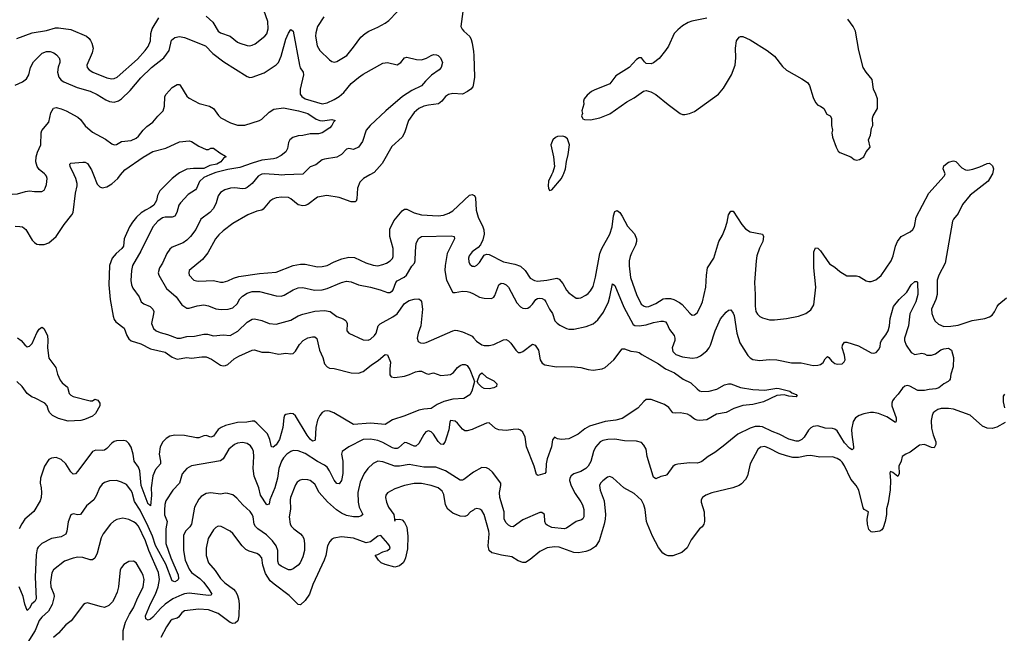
# Model space of a CAD drawing. Header units: inches. Extents: x 1649636 to 1815363, y 506543 to 641975.
# Tile 546 of 656: x 1766248 to 1774391, y 556206 to 561286. Entities that reach past the tile are written whole.
import ezdxf

# ---------------------------------------------------------------- set-up
doc = ezdxf.new("R2010")
doc.units = ezdxf.units.IN
doc.header["$MEASUREMENT"] = 0
for name, color, linetype in [('B7565', 7, 'Continuous'), ('B7566', 7, 'Continuous'), ('B7575', 7, 'Continuous'), ('B7576', 7, 'Continuous')]:
    doc.layers.add(name, color=color, linetype=linetype)

msp = doc.modelspace()

# ---------------------------------------------------------------- linework, layer by layer
at = {"layer": 'B7565', "color": 5}
for points, elevation in [([(1766046.1, 560000), (1766070, 559967.3), (1766106.1, 559886.1), (1766124.6, 559864.6), (1766148.8, 559848.8), (1766190, 559840.4), (1766230, 559843.1), (1766296.2, 559863.8), (1766328.6, 559868.6), (1766370, 559862), (1766430, 559863), (1766450, 559874.8), (1766459.5, 559890), (1766470, 559922), (1766474.7, 559970), (1766469.6, 559990), (1766461.6, 560000)], 640), ([(1766210, 559575), (1766250, 559574), (1766270.6, 559570), (1766298.7, 559550), (1766350, 559460.7), (1766370, 559440.5), (1766390, 559428.4), (1766410, 559423.8), (1766450, 559424.9), (1766490, 559438), (1766550.6, 559489.4), (1766615.1, 559590), (1766680.5, 559670), (1766689.7, 559690), (1766709, 559850), (1766723.8, 559910), (1766723.1, 559930), (1766711.7, 559971.7), (1766698, 560000)], 620), ([(1766859.3, 560000), (1766890, 559924.4), (1766910, 559902), (1766930, 559894.6), (1766970, 559902.4), (1767010, 559926.5), (1767058.4, 559970), (1767082.5, 560000)], 620), ([(1767547.3, 560000), (1767510, 559970.8), (1767406.9, 559870), (1767387.9, 559830), (1767379.8, 559790), (1767357.6, 559750), (1767330.4, 559729.6), (1767289.2, 559710), (1767254, 559686), (1767213.4, 559650), (1767180.7, 559610), (1767155.2, 559570), (1767119.3, 559490), (1767113.2, 559470), (1767107.9, 559410), (1767091.9, 559390), (1767045.5, 559350), (1767013.8, 559310), (1766991, 559250), (1766985.6, 559090), (1766996.9, 558970), (1767021.8, 558830), (1767030, 558804.9), (1767043.5, 558783.5), (1767111.8, 558731.8), (1767134.7, 558670), (1767150, 558644.2), (1767170, 558626.9), (1767250, 558600.9), (1767330, 558561.1), (1767450, 558533.1), (1767510, 558492.6), (1767550, 558475.6), (1767630, 558488.1), (1767670, 558484.1), (1767754.8, 558494.8), (1767790, 558493.6), (1767834.5, 558474.5), (1767910, 558424.2), (1767930, 558419.3), (1767950, 558422.2), (1767970, 558431.9), (1768022.3, 558477.7), (1768059.2, 558500.8), (1768170, 558549.3), (1768190, 558551.2), (1768250, 558532.1), (1768310, 558532.6), (1768390, 558516.9), (1768450, 558524), (1768490, 558519.5), (1768510, 558523.1), (1768530, 558541.6), (1768562.2, 558597.8), (1768592.1, 558630), (1768630, 558650.9), (1768670, 558660.9), (1768690, 558659.7), (1768706.1, 558646.1), (1768727.8, 558550), (1768753.8, 558490), (1768770, 558437.3), (1768790, 558410.5), (1768810, 558401.7), (1768850, 558397.8), (1768990, 558361.8), (1769050, 558359.3), (1769090, 558372.8), (1769154.5, 558425.5), (1769214.1, 558465.9), (1769270, 558513.4), (1769290.2, 558510.2), (1769314, 558450), (1769308.7, 558391.3), (1769310, 558346.8), (1769320.5, 558330), (1769350, 558322.4), (1769430, 558334.9), (1769472.2, 558347.8), (1769522, 558370), (1769550, 558375.8), (1769570, 558375.8), (1769610, 558355.3), (1769630, 558350.3), (1769670, 558361.1), (1769730, 558340.6), (1769790, 558344.2), (1769811.2, 558348.8), (1769836.5, 558363.5), (1769870, 558405), (1769890, 558421.6), (1769910, 558430.9), (1769931.8, 558431.8), (1769950, 558422.6), (1769971, 558391), (1770000, 558312.3)], 620), ([(1767819.4, 560000), (1767770, 559979.2), (1767733.8, 559946.2), (1767710.7, 559889.3), (1767701.9, 559878.1), (1767640.4, 559839.6), (1767578.7, 559770), (1767565.3, 559750), (1767546.5, 559690), (1767530, 559659.6), (1767510, 559649.7), (1767450, 559650.9), (1767430, 559645.7), (1767390, 559617.7), (1767350.2, 559570), (1767251.1, 559370), (1767182, 559250), (1767172.7, 559210), (1767167.8, 559127.8), (1767171.9, 559090), (1767182.7, 559062.7), (1767236.5, 558990), (1767252.4, 558950), (1767274, 558934), (1767327.7, 558910), (1767350.4, 558890), (1767356.4, 558870), (1767355.8, 558850), (1767339, 558770), (1767353.7, 558730), (1767377.1, 558710), (1767410, 558694.7), (1767470, 558679.3), (1767550.6, 558649.4), (1767579, 558650), (1767630, 558663.9), (1767693.8, 558666.2), (1767770, 558683.1), (1767801.2, 558681.2), (1767850, 558669.1), (1767930, 558675.5), (1767990, 558670.3), (1768052, 558708), (1768130, 558780.3), (1768170, 558807.2), (1768190, 558808.7), (1768250, 558794.4), (1768310, 558770.3), (1768370, 558764.6), (1768490, 558798.6), (1768550, 558833), (1768590, 558847.3), (1768688, 558872), (1768770, 558879.3), (1768815.5, 558870), (1768870, 558828.5), (1768922.8, 558810), (1768939, 558799), (1768948, 558790), (1768956.4, 558770), (1768953.4, 558710), (1768970.4, 558690.4), (1769090, 558635.3), (1769130, 558633.4), (1769150, 558641.3), (1769181.4, 558670), (1769195, 558690), (1769214, 558750), (1769230, 558769), (1769334.4, 558825.6), (1769369.8, 558850), (1769430, 558935.6), (1769470, 558959.6), (1769510, 558972), (1769550, 558973.4), (1769563.8, 558963.8), (1769570, 558951.3), (1769578.6, 558890), (1769565.5, 558750), (1769542.6, 558690), (1769535.8, 558650), (1769542.3, 558622.3), (1769562, 558610), (1769590, 558608.7), (1769610, 558614.4), (1769830, 558708.5), (1769850, 558714), (1769870, 558712.4), (1769910, 558701.3), (1769974, 558674), (1769990, 558664.4), (1770000, 558653.1)], 640), ([(1768238.3, 560000), (1768219.5, 559990), (1768169.4, 559930.6), (1768130, 559895.8), (1768113.1, 559886.9), (1768090, 559884.2), (1768027.6, 559892.4), (1767991.3, 559890), (1767943.7, 559876.3), (1767910, 559854.7), (1767890, 559826.6), (1767872.3, 559770), (1767850, 559723), (1767820.3, 559690), (1767745.9, 559634.1), (1767706, 559550), (1767659.6, 559490), (1767630, 559459.7), (1767600.7, 559439.3), (1767510, 559402), (1767490, 559385.4), (1767464.4, 559350), (1767427.8, 559270), (1767404, 559230), (1767393.1, 559190), (1767398.9, 559170), (1767461.2, 559061.2), (1767541.3, 558990), (1767590, 558925.3), (1767630, 558898.5), (1767650, 558896.9), (1767715.4, 558915.4), (1767770, 558924.8), (1767810, 558916.6), (1767870, 558891), (1767914.5, 558885.5), (1767970.9, 558889.1), (1768010, 558899.6), (1768046.2, 558933.8), (1768070, 558974), (1768090, 558996.5), (1768130, 559021.4), (1768170, 559035.8), (1768230, 559035.5), (1768370, 558999.1), (1768410, 558998), (1768435.1, 559004.9), (1768510, 559049.1), (1768550, 559064.4), (1768590, 559067.1), (1768686.9, 559046.9), (1768750, 559049.3), (1768790, 559059), (1768910, 559109.1), (1768950, 559120.3), (1768990, 559115.3), (1769050.9, 559090.9), (1769150, 559071.6), (1769230.1, 559050.1), (1769290, 559027.9), (1769310, 559026.7), (1769330, 559040.3), (1769336.5, 559050), (1769359.7, 559110), (1769370, 559123.7), (1769426.7, 559153.3), (1769447.7, 559170), (1769490, 559245.7), (1769513, 559270), (1769519.7, 559290), (1769520.4, 559370), (1769528.2, 559431.8), (1769545.6, 559474.4), (1769570, 559490.2), (1769817, 559497), (1769840.7, 559490), (1769843.7, 559470), (1769782.8, 559350), (1769766.9, 559250), (1769765, 559210), (1769779, 559130), (1769830, 559027), (1769850, 559026), (1769910, 559038.8), (1769950, 559036.2), (1769970.8, 559030.8), (1770000, 559014.8)], 660), ([(1769143.8, 560000), (1769090.3, 559970), (1769060.5, 559939.5), (1769042, 559890), (1769037.6, 559802.4), (1769030, 559784), (1769022, 559778), (1768990, 559776.3), (1768890, 559813.8), (1768789.1, 559830.9), (1768710, 559815.8), (1768630, 559756), (1768610, 559746.9), (1768590, 559744), (1768550, 559752.8), (1768490, 559803), (1768470, 559812.4), (1768416.3, 559816.3), (1768370, 559810.8), (1768341.2, 559798.8), (1768317.7, 559782.3), (1768262.8, 559717.2), (1768250.2, 559709.8), (1768210, 559700.9), (1768135.5, 559670), (1768010, 559598.3), (1767930, 559537.7), (1767894.9, 559505.1), (1767866.3, 559470), (1767803.2, 559356.8), (1767760.5, 559299.5), (1767650.8, 559210), (1767646, 559190), (1767650.8, 559170), (1767687.3, 559130), (1767710, 559123), (1767730, 559120.5), (1767850, 559127), (1767910, 559113.7), (1767930, 559113.4), (1767970, 559124), (1768014.9, 559145.1), (1768061.3, 559158.7), (1768230, 559183), (1768370, 559196.5), (1768510, 559251.1), (1768570, 559262), (1768610, 559260.7), (1768710, 559240.2), (1768750, 559241.6), (1768790, 559251.2), (1768850, 559282.2), (1768913, 559307), (1768970, 559320.6), (1769016.8, 559316.8), (1769110, 559273.6), (1769170, 559252.4), (1769210, 559249.2), (1769250, 559257.8), (1769280.9, 559270), (1769310.7, 559289.3), (1769330, 559308.4), (1769336.1, 559323.9), (1769335.6, 559390), (1769309, 559491), (1769309.8, 559550.2), (1769341, 559619), (1769410, 559702), (1769430, 559715.8), (1769450, 559716.9), (1769510, 559686.7), (1769570, 559671.1), (1769710, 559661.8), (1769752.4, 559667.6), (1769797.1, 559682.9), (1769830, 559702.3), (1769968.1, 559831.9), (1769990, 559838.2), (1770000, 559833.5)], 680), ([(1768440.3, 560000), (1768410, 559998.5), (1768389.9, 560000)], 660), ([(1770000, 559371.7), (1769990, 559364.7), (1769965.3, 559330), (1769960.3, 559310), (1769961.2, 559281.2), (1769970, 559262), (1769990, 559246), (1770000, 559244.2)], 680), ([(1766230, 558652.6), (1766261.1, 558630), (1766290, 558594), (1766310, 558577.4), (1766330, 558581.7), (1766350, 558603.7), (1766390, 558692.7), (1766410, 558723), (1766430, 558739.3), (1766437.3, 558737.3), (1766448.1, 558728.1), (1766478.4, 558670), (1766481.3, 558630), (1766477, 558570), (1766490, 558484.7), (1766546.7, 558406.7), (1766560.9, 558350), (1766581.5, 558301.5), (1766599.4, 558279.4), (1766643.8, 558243.8), (1766658, 558190), (1766670, 558176.3), (1766690, 558166), (1766830, 558131), (1766850, 558131.3), (1766870, 558144.7), (1766894.4, 558134.4), (1766910.8, 558110), (1766910, 558088), (1766873.8, 558026.2), (1766850, 558004.5), (1766785.1, 557974.9), (1766752.9, 557967.1), (1766650, 557962.7), (1766570, 557984.4), (1766520.5, 558010), (1766498.4, 558030), (1766486, 558050), (1766475.1, 558090), (1766457.2, 558110), (1766370, 558155.6), (1766350, 558161.6), (1766310, 558189.7), (1766267.6, 558247.6), (1766223.5, 558290)], 580), ([(1770000, 558260.4), (1769986, 558210), (1769970, 558179.6), (1769921, 558150), (1769830, 558144.2), (1769756.5, 558123.5), (1769701.2, 558098.8), (1769650, 558067.1), (1769590, 558061.6), (1769548.2, 558051.8), (1769434.1, 558005.9), (1769330, 557974), (1769270, 557934.2), (1769150, 557946.2), (1769010, 557935.3), (1768846, 558030), (1768810, 558045), (1768790, 558047.9), (1768770, 558044.3), (1768750, 558032.8), (1768730.2, 558010), (1768710.7, 557970), (1768698.3, 557910), (1768692.1, 557807.9), (1768690, 557802), (1768670, 557796.8), (1768650, 557812.7), (1768625.2, 557845.2), (1768530, 558005.6), (1768510, 558023.6), (1768490, 558026), (1768450, 558018.4), (1768439.1, 558010), (1768432.4, 557990), (1768424, 557910), (1768396.6, 557810), (1768370, 557766.8), (1768345.6, 557745.6), (1768330, 557749), (1768318, 557810), (1768297, 557857), (1768210, 557946.4), (1768190, 557960.9), (1768170, 557961.8), (1768127, 557953), (1768050, 557950.9), (1767950, 557926.1), (1767912.9, 557910), (1767890, 557893.2), (1767850, 557837.4), (1767830, 557828.9), (1767790, 557842.2), (1767770, 557839.7), (1767730, 557824.7), (1767710, 557823.9), (1767610, 557843.1), (1767530, 557846), (1767490, 557838.3), (1767460.6, 557819.4), (1767431.8, 557790), (1767411, 557749), (1767401.5, 557690), (1767413.7, 557630), (1767412.8, 557610), (1767370, 557562.7), (1767349.4, 557509.4), (1767335.8, 557410), (1767337.6, 557350), (1767330, 557262), (1767316, 557276), (1767310, 557276), (1767252.2, 557430), (1767240.6, 557550), (1767230, 557580.4), (1767194.5, 557630), (1767187.2, 557690), (1767170, 557746), (1767150, 557778), (1767130, 557795.8), (1767110, 557802.6), (1767050, 557799.2), (1767030, 557792.9), (1767010, 557779.7), (1766970, 557736.8), (1766950, 557723.1), (1766930, 557719.4), (1766878, 557722), (1766850, 557711.1), (1766730, 557546.6), (1766710, 557526.3), (1766690, 557523.5), (1766670, 557541.1), (1766630, 557608.5), (1766590, 557645.6), (1766550, 557661), (1766510, 557655.4), (1766490, 557644.7), (1766452.8, 557590), (1766421.1, 557490), (1766416.8, 557450), (1766426.3, 557410), (1766428.6, 557370), (1766425.7, 557330), (1766417.7, 557302.3), (1766366.3, 557213.7), (1766290, 557149.7), (1766266.9, 557113.1), (1766244.7, 557070)], 620), ([(1770000, 557897.9), (1769990, 557893.6), (1769950, 557880.9), (1769930, 557882), (1769910, 557896.2), (1769870, 557946.6), (1769850, 557962), (1769811.3, 557968.7), (1769805.5, 557954.5), (1769796, 557890), (1769778.3, 557830), (1769765.5, 557794.5), (1769750, 557769.2), (1769730, 557772), (1769710, 557793.3), (1769670, 557854), (1769650, 557874.7), (1769630, 557882.6), (1769606.8, 557873.2), (1769590, 557851.5), (1769550, 557776.9), (1769524.9, 557755.1), (1769510, 557754.5), (1769450, 557782), (1769430, 557784.2), (1769380, 557740), (1769370, 557734.6), (1769350, 557734.5), (1769330, 557740.9), (1769250, 557785.2), (1769210, 557800.6), (1769150, 557812.8), (1769090, 557809), (1768970.4, 557750), (1768916.3, 557710), (1768910.4, 557690), (1768920.7, 557630), (1768919.5, 557530), (1768909.3, 557470.7), (1768890, 557442), (1768870, 557446.6), (1768850, 557472.6), (1768810, 557552), (1768790, 557581.4), (1768770, 557599), (1768710, 557627.6), (1768610, 557694.9), (1768550, 557715.8), (1768510, 557718.8), (1768490, 557711.8), (1768457.8, 557690), (1768430, 557658), (1768413.4, 557630), (1768392.2, 557570), (1768380.7, 557490), (1768357.4, 557410), (1768317.6, 557310), (1768310, 557275.3), (1768290.6, 557269.4), (1768239.4, 557350), (1768224.5, 557410), (1768187.3, 557507.3), (1768178.9, 557570), (1768185.8, 557670), (1768181.7, 557710), (1768174.2, 557734.2), (1768157.8, 557757.8), (1768130, 557776.9), (1768090, 557785.7), (1768050, 557781), (1768024.4, 557770), (1767978, 557730), (1767930, 557649.5), (1767910, 557633), (1767670, 557591.3), (1767630.6, 557570), (1767592.8, 557527.2), (1767569.1, 557450), (1767514.9, 557390), (1767456.4, 557303.6), (1767447.6, 557272.4), (1767444.6, 557224.6), (1767446.9, 557186.9), (1767467.8, 557130), (1767456.9, 557070), (1767457.1, 556950), (1767496.9, 556830), (1767557.7, 556690), (1767561.2, 556658.8), (1767559.5, 556650), (1767550, 556641.7), (1767530, 556631.1), (1767510, 556638.9), (1767457.8, 556777.8), (1767370, 556932.6), (1767345.4, 557010), (1767310.6, 557090), (1767245.4, 557225.4), (1767196.9, 557296.9), (1767177.5, 557370), (1767167.6, 557390), (1767130, 557436.3), (1767090, 557457.4), (1767050, 557469.7), (1766990, 557468), (1766950, 557454.7), (1766930, 557440.7), (1766907.4, 557410), (1766883.6, 557350), (1766862, 557310), (1766799.4, 557260.6), (1766750.2, 557189.8), (1766730, 557186.9), (1766690, 557194.3), (1766670, 557186), (1766650, 557129), (1766638.3, 557050), (1766630, 557027.6), (1766590, 557003.5), (1766510, 556989.8), (1766430.2, 556949.8), (1766400.5, 556919.5), (1766393.8, 556906.2), (1766384.2, 556855.8), (1766374.8, 556670), (1766383.9, 556490), (1766373.1, 556470), (1766349.5, 556450.5), (1766330, 556415.1), (1766310, 556394.5), (1766290, 556447), (1766277.8, 556510), (1766243.1, 556590)], 640), ([(1770000, 557539.1), (1769921.5, 557478.5), (1769910, 557473), (1769890, 557472.4), (1769770, 557551.5), (1769690, 557581.8), (1769590, 557580.2), (1769470, 557603.7), (1769390, 557588.4), (1769350, 557589.1), (1769250, 557626.4), (1769210, 557630.9), (1769170, 557611.2), (1769126.3, 557570), (1769096.5, 557530), (1769062.6, 557457.4), (1769045.8, 557370), (1769046, 557290), (1769055.2, 557250), (1769084.9, 557190), (1769070, 557176.3), (1769051, 557170), (1769008.7, 557168.7), (1768950, 557182), (1768910, 557199.8), (1768868.1, 557228.1), (1768793.7, 557293.7), (1768725.7, 557370), (1768690, 557439.6), (1768650, 557469.7), (1768630, 557476.9), (1768590, 557478.3), (1768567.1, 557472.9), (1768544.1, 557455.9), (1768530, 557434.5), (1768487.7, 557330), (1768484.4, 557310), (1768487.2, 557232.8), (1768475.9, 557170), (1768486.3, 557110), (1768495, 557090), (1768514.7, 557070), (1768570.2, 557030), (1768588.2, 557010), (1768598.8, 556990), (1768604.8, 556950), (1768602.2, 556890), (1768590, 556838), (1768567.4, 556790), (1768550, 556769.7), (1768510, 556740.5), (1768490, 556731.5), (1768470, 556731.2), (1768410, 556760.9), (1768390, 556776.2), (1768382.9, 556802.9), (1768382.4, 556890), (1768368.4, 556930), (1768338.3, 556970), (1768290, 557019.8), (1768217.2, 557070), (1768197.8, 557090), (1768186.2, 557110), (1768178.8, 557170), (1768169.8, 557190), (1768152.8, 557212.8), (1768092.2, 557270), (1768044.7, 557324.7), (1768010, 557351.1), (1767970, 557364.4), (1767950, 557365.4), (1767910, 557358.3), (1767830, 557369.7), (1767790, 557363.1), (1767750, 557339.1), (1767730, 557317.4), (1767693.8, 557250), (1767668.4, 557110), (1767654.1, 557085.9), (1767620.3, 557050), (1767603.6, 557016.4), (1767603.5, 556890), (1767615.3, 556810), (1767650, 556735.8), (1767670, 556709.4), (1767738.7, 556658.7), (1767767.8, 556630), (1767813.4, 556570), (1767836.9, 556530), (1767830, 556522), (1767810, 556518.5), (1767650, 556536.9), (1767610, 556532.7), (1767590, 556525.4), (1767514.9, 556490), (1767450, 556446), (1767412.2, 556410), (1767350, 556338.8), (1767330, 556322.2), (1767310, 556315.6), (1767290, 556325.1), (1767289.1, 556350), (1767329.4, 556450), (1767370, 556530.2), (1767392.4, 556590), (1767404.5, 556650), (1767395.6, 556710), (1767315.3, 556890), (1767287.9, 556970), (1767230, 557092.4), (1767210, 557114.8), (1767190, 557129), (1767150, 557148.2), (1767102.2, 557157.8), (1767051.9, 557148.1), (1767026.2, 557133.8), (1766998.9, 557110), (1766938, 557030), (1766922.7, 556997.3), (1766890, 556869.2), (1766870, 556827.3), (1766850, 556814), (1766830, 556813.6), (1766770, 556832.6), (1766730, 556835), (1766690, 556828.9), (1766618.3, 556801.7), (1766527.2, 556730), (1766514.2, 556705.8), (1766501.5, 556630), (1766506.8, 556590), (1766529.3, 556530), (1766532.1, 556510), (1766516, 556444), (1766486, 556390), (1766430, 556338.2), (1766410, 556312.2), (1766374.8, 556230), (1766302.8, 556110)], 660), ([(1770000, 557225.9), (1769977.4, 557210), (1769950, 557179.6), (1769930, 557171.5), (1769890, 557175.8), (1769830, 557199.3), (1769790, 557232.5), (1769768.3, 557268.3), (1769755.5, 557355.5), (1769743.3, 557383.3), (1769709.9, 557409.9), (1769650, 557429.8), (1769570, 557445.3), (1769510, 557446.8), (1769430.2, 557429.8), (1769350, 557401.3), (1769290, 557369.3), (1769275.5, 557350), (1769272.4, 557330), (1769280.3, 557290), (1769297, 557250), (1769341.1, 557190), (1769350, 557134), (1769352.9, 557147.1), (1769388.4, 557151.6), (1769410, 557145), (1769430, 557123.6), (1769450, 557084.9), (1769457.6, 557010), (1769455.4, 556904.6), (1769438.5, 556830), (1769431.2, 556808.8), (1769418.5, 556790), (1769390, 556764.4), (1769350, 556754), (1769270, 556774.5), (1769238.7, 556790), (1769214.3, 556810), (1769187.3, 556852.7), (1769210, 556857.3), (1769250, 556879.1), (1769289.5, 556890.5), (1769313.2, 556910), (1769306.6, 556930), (1769291.8, 556950), (1769234.9, 557014.9), (1769210, 557009.8), (1769150, 556962.4), (1769113.7, 556953.7), (1769010, 556993.3), (1768910, 557003.9), (1768845.4, 556994.6), (1768830, 556985.1), (1768813.5, 556966.5), (1768792.9, 556930), (1768779.7, 556850), (1768766.4, 556810), (1768673.6, 556610), (1768643.5, 556530), (1768610, 556478.5), (1768570, 556441.5), (1768550, 556443.5), (1768477.6, 556517.6), (1768351.4, 556611.4), (1768320.5, 556640.5), (1768281.5, 556701.5), (1768259.9, 556770), (1768250, 556829.4), (1768232.6, 556852.6), (1768210, 556866.2), (1768146.1, 556886.1), (1768119.4, 556899.4), (1768086.9, 556930), (1768011.7, 557031.7), (1767990, 557051.6), (1767914, 557090), (1767890, 557091.5), (1767870, 557082.9), (1767850, 557062), (1767807.8, 556990), (1767789.2, 556910.8), (1767790.2, 556850), (1767810.2, 556790), (1767865.3, 556725.3), (1767910, 556659), (1767943.4, 556623.4), (1768015.5, 556570), (1768031.9, 556551.9), (1768046.3, 556526.3), (1768058.1, 556490), (1768064.2, 556450), (1768059.3, 556350), (1768051, 556309), (1768031.3, 556288.7), (1768010, 556287.1), (1767990, 556295), (1767890, 556369.1), (1767810, 556400.2), (1767730, 556406.6), (1767610, 556391.8), (1767590, 556375.1), (1767560.8, 556339.2), (1767550, 556331.8), (1767510, 556320.4), (1767496.5, 556310), (1767460.9, 556259.1), (1767415.9, 556170)], 680), ([(1767103, 556150), (1767104, 556230), (1767121.8, 556298.2), (1767156.1, 556363.9), (1767190, 556416.4), (1767216.3, 556483.7), (1767268.4, 556590), (1767278, 556650), (1767270, 556685.2), (1767258.9, 556710), (1767210, 556789.4), (1767190, 556802), (1767150, 556799.5), (1767110, 556776), (1767088.9, 556751.1), (1767079.3, 556730), (1767064.9, 556590), (1767053.3, 556546.7), (1767030.4, 556490), (1767014.9, 556465.1), (1766984.4, 556435.6), (1766950, 556420.7), (1766913.7, 556426.3), (1766810, 556458.4), (1766790, 556452.7), (1766776.7, 556443.3), (1766674.9, 556310), (1766630, 556275.4), (1766570, 556206.6), (1766527.7, 556172.3)], 680)]:
    msp.add_lwpolyline(points, dxfattribs=dict(at, elevation=elevation))
at = {"layer": 'B7566', "color": 5}
for points, elevation in [([(1767790, 561313.4), (1767845.1, 561265.1), (1767890, 561189.4), (1767910, 561177.1), (1767988.2, 561150), (1768050, 561100.3), (1768070, 561090.3), (1768130, 561072), (1768150, 561068.9), (1768170, 561073.4), (1768194.9, 561085.1), (1768275.6, 561150), (1768290.7, 561169.3), (1768303.5, 561210), (1768300.3, 561270), (1768251.7, 561411.7)], 680), ([(1768764.2, 561310), (1768710.2, 561230), (1768696.5, 561176.5), (1768694.9, 561150), (1768709, 561070), (1768730, 561030.4), (1768810, 560954), (1768830, 560939.3), (1768850, 560933), (1768870, 560940.5), (1768952.3, 560990), (1769010, 561057.1), (1769070, 561140.5), (1769104.5, 561170), (1769136, 561190), (1769210, 561222.6), (1769270, 561256.9), (1769300, 561280), (1769371.1, 561350)], 680), ([(1769912, 561352), (1769897.2, 561230), (1769906.8, 561206.8), (1769920.3, 561190), (1769970, 561145.2), (1769982.7, 561122.7), (1769991.5, 561091.5), (1770000, 561022.8)], 680), ([(1766225.1, 561130), (1766350, 561176.8), (1766470, 561195.6), (1766543.1, 561216.9), (1766570, 561216.9), (1766670, 561205.4), (1766799.3, 561150), (1766823.7, 561130), (1766834.2, 561114.2), (1766845.3, 561090), (1766854.7, 561050), (1766846.9, 561010), (1766804.4, 560910), (1766807.4, 560890), (1766822.6, 560870), (1766852.4, 560850), (1766970, 560803.2), (1767010, 560796.2), (1767030, 560798), (1767054.7, 560810), (1767221.4, 560958.6), (1767286.3, 561030), (1767310, 561063), (1767328.6, 561110), (1767331.5, 561170), (1767343.9, 561210), (1767400, 561300)], 680), ([(1766210, 560743.1), (1766270, 560770.3), (1766303.4, 560796.6), (1766324.2, 560830), (1766337.2, 560890), (1766362, 560938), (1766432.7, 561007.3), (1766470, 561021.8), (1766501.1, 561021.1), (1766530.2, 561010.2), (1766553.7, 560993.7), (1766573.4, 560970), (1766580.3, 560950), (1766578.9, 560930), (1766566.8, 560893.2), (1766561.5, 560850), (1766571.1, 560810), (1766590, 560786.2), (1766611.9, 560771.9), (1766724.7, 560724.7), (1766830, 560694.7), (1766890, 560667.1), (1766961.2, 560621.2), (1766990, 560607.7), (1767030, 560603.6), (1767066.2, 560613.8), (1767090, 560630.2), (1767161, 560699), (1767250, 560805), (1767339.4, 560890), (1767439.3, 560970), (1767483.7, 561030), (1767503.7, 561116.3), (1767530, 561137.3), (1767570, 561145.2), (1767610, 561138.5), (1767784, 561070), (1767845.2, 561005.2), (1767936.1, 560936.1), (1768130, 560816.4), (1768150, 560808.2), (1768170, 560810.4), (1768270, 560845.3), (1768370, 560912.9), (1768388.4, 560931.6), (1768410, 560983.8), (1768450, 561123.1), (1768470, 561173.4), (1768490, 561204), (1768511, 561191), (1768561.4, 560910), (1768568.3, 560888.3), (1768591.6, 560850), (1768594, 560830), (1768568.5, 560710), (1768567.7, 560670), (1768580.2, 560650), (1768610.1, 560630.1), (1768750, 560589.4), (1768790, 560596.9), (1768850, 560625.2), (1768890, 560650.2), (1768930, 560683), (1768990, 560756.6), (1769050, 560807.5), (1769090, 560835), (1769250, 560926), (1769290.3, 560930.3), (1769370, 560910.5), (1769399.5, 560930), (1769430, 560970.6), (1769450, 560974.9), (1769530, 560955.6), (1769570, 560953.6), (1769613.5, 560966.5), (1769650, 560990.3), (1769670, 560996), (1769694.9, 560994.9), (1769708.6, 560988.6), (1769727.3, 560970), (1769745.5, 560930), (1769732.7, 560890), (1769717.1, 560870), (1769654.8, 560825.2), (1769603.3, 560776.6), (1769570, 560737.3), (1769490, 560698.7), (1769415.2, 560650), (1769275.8, 560530), (1769146.3, 560410), (1769113.1, 560370), (1769082.3, 560277.7), (1769048.8, 560231.2), (1769010, 560212), (1768970, 560218), (1768950, 560212.3), (1768910.2, 560169.8), (1768870, 560146.9), (1768770, 560131.9), (1768750, 560124.4), (1768696.5, 560083.5), (1768650, 560068), (1768590, 560007.2), (1768440.3, 560000)], 660), ([(1766461.6, 560000), (1766453.6, 560010), (1766410, 560044.2), (1766392.6, 560070), (1766382.7, 560110), (1766385.3, 560150), (1766394, 560190), (1766422.6, 560250), (1766426.6, 560350), (1766431.2, 560368.8), (1766490, 560438), (1766505.1, 560514.9), (1766527.9, 560552.1), (1766550, 560558.4), (1766590, 560547.9), (1766631.9, 560531.9), (1766730, 560478.4), (1766750, 560460.4), (1766790, 560406), (1766850, 560354), (1766956.7, 560296.7), (1767010, 560258.8), (1767030, 560250.7), (1767050, 560253.4), (1767090, 560276.4), (1767170, 560284.6), (1767210, 560304.2), (1767230, 560320.4), (1767269, 560371), (1767298.9, 560401.1), (1767350, 560438), (1767390, 560485.5), (1767435.6, 560530), (1767446.6, 560570), (1767449.7, 560650), (1767458.7, 560670), (1767510, 560723.1), (1767550, 560750.4), (1767570, 560748), (1767578.7, 560738.7), (1767630, 560653.4), (1767650, 560634.9), (1767731.9, 560591.9), (1767818.8, 560570), (1767850.7, 560550), (1767891.7, 560491.7), (1767912.8, 560472.8), (1767991.9, 560431.9), (1768050, 560413.4), (1768110, 560413.6), (1768230, 560452.2), (1768250, 560461.3), (1768310, 560521.3), (1768350, 560546), (1768430, 560554.9), (1768554, 560530), (1768630.4, 560510), (1768701.3, 560461.3), (1768730, 560450.9), (1768751.9, 560448.1), (1768830, 560459.3), (1768858, 560450), (1768842, 560438), (1768828.2, 560410), (1768812.2, 560390), (1768750, 560349.8), (1768719.4, 560340.6), (1768650, 560339.9), (1768590, 560325.8), (1768550, 560323.6), (1768507.7, 560310), (1768482.7, 560290), (1768471.8, 560270), (1768462.1, 560217.9), (1768448.7, 560191.3), (1768410, 560161), (1768370, 560138.9), (1768347.6, 560132.4), (1768250, 560121.6), (1768170, 560099.1), (1768070, 560062.5), (1767970, 560046.6), (1767870, 560021.3), (1767819.4, 560000)], 640), ([(1770000, 560756.4), (1769995.3, 560730), (1769979.6, 560710), (1769952.6, 560690), (1769910, 560668.6), (1769830, 560673.8), (1769793.7, 560666.3), (1769769.3, 560650.7), (1769740.3, 560610), (1769712, 560588), (1769630, 560579.3), (1769590.7, 560570), (1769550, 560549.7), (1769510, 560518.3), (1769463.2, 560450), (1769431.3, 560350), (1769410, 560311.8), (1769325.2, 560234.8), (1769245.6, 560094.4), (1769179.8, 560020.2), (1769143.8, 560000)], 680), ([(1767082.5, 560000), (1767117.1, 560042.9), (1767270, 560147.1), (1767350, 560193.1), (1767457.5, 560222.5), (1767570, 560273.7), (1767650, 560282.4), (1767670, 560277.1), (1767730, 560237.6), (1767790, 560210.8), (1767809, 560211), (1767830, 560221), (1767850, 560222.8), (1767902, 560182), (1767950, 560156), (1767956, 560150), (1767937.6, 560142.4), (1767911.1, 560110), (1767877.1, 560090), (1767821, 560079), (1767770, 560054.1), (1767685.1, 560054.9), (1767630, 560047.4), (1767570, 560017.8), (1767547.3, 560000)], 620), ([(1766698, 560000), (1766664.2, 560070), (1766662.7, 560090), (1766670, 560097.3), (1766770, 560107), (1766790, 560105.3), (1766810, 560094), (1766842.2, 560042.2), (1766859.3, 560000)], 620), ([(1768389.9, 560000), (1768271.4, 560008.6), (1768250, 560006.2), (1768238.3, 560000)], 660)]:
    msp.add_lwpolyline(points, dxfattribs=dict(at, elevation=elevation))
at = {"layer": 'B7575', "color": 5}
for points, elevation in [([(1770000, 559244.2), (1770010, 559242.4), (1770030, 559252.7), (1770050, 559275.5), (1770090, 559337.1), (1770110, 559344.9), (1770130, 559342.6), (1770250, 559279.7), (1770342.1, 559262.1), (1770390, 559245), (1770427.9, 559210), (1770470, 559147), (1770505.6, 559125.6), (1770530, 559121.3), (1770608.1, 559128.1), (1770690, 559145.3), (1770710, 559138), (1770740.7, 559100.7), (1770770, 559046.4), (1770790, 559023.1), (1770850, 558981.1), (1770870, 558979.5), (1770890, 558984.2), (1770930, 559003.7), (1770950, 559019.5), (1770970, 559041.6), (1770990, 559075.5), (1771010, 559154.8), (1771045, 559350), (1771061.8, 559390), (1771129.9, 559510.1), (1771147.1, 559570), (1771158.2, 559661.8), (1771170, 559698), (1771190, 559707.3), (1771210, 559688.4), (1771230, 559658.4), (1771275, 559575), (1771332.1, 559512.1), (1771348.3, 559470), (1771349.2, 559450), (1771342.1, 559417.9), (1771306.7, 559353.3), (1771296.1, 559323.9), (1771289.4, 559290), (1771288.7, 559248.7), (1771300.2, 559150), (1771349.3, 559010), (1771386.7, 558930), (1771412.6, 558912.6), (1771430, 558909.4), (1771450, 558912.5), (1771510, 558936.3), (1771570, 558973.4), (1771590, 558978.6), (1771630, 558977.6), (1771658.4, 558970), (1771705.2, 558945.2), (1771727.2, 558927.2), (1771790, 558854.9), (1771810, 558839.3), (1771830, 558841.6), (1771850, 558859.3), (1771879.7, 558910), (1771893.8, 558950), (1771923.5, 559070), (1771928.2, 559171.8), (1771937.2, 559230), (1771988.8, 559311.2), (1772029.8, 559450), (1772059.6, 559500.4), (1772083.3, 559556.7), (1772100.4, 559610), (1772110, 559670.7), (1772130, 559699.1), (1772150, 559700.7), (1772220.3, 559590), (1772250, 559554.9), (1772290, 559528.8), (1772390.4, 559510.4), (1772400.5, 559490), (1772392.9, 559450), (1772366.7, 559393.3), (1772345.2, 559330), (1772338.4, 559290), (1772324.8, 559110), (1772331.1, 559010), (1772330, 558914), (1772337, 558870), (1772350, 558848), (1772370, 558828.2), (1772390, 558817.6), (1772450, 558801.3), (1772490, 558799.5), (1772590, 558812.4), (1772690, 558832.4), (1772750, 558854.4), (1772790, 558883), (1772816, 558924), (1772833.7, 559070), (1772815.4, 559230), (1772816.9, 559363.1), (1772830, 559395.5), (1772850, 559393), (1772872.1, 559372.1), (1772944.2, 559264.2), (1772990, 559236.3), (1773030, 559200.7), (1773090, 559164), (1773170, 559165.5), (1773190, 559160.4), (1773250, 559123.1), (1773270, 559116.9), (1773290, 559116.9), (1773327.7, 559132.3), (1773372.1, 559167.9), (1773455.4, 559290), (1773472.2, 559330), (1773491.1, 559410), (1773506.4, 559450), (1773539.1, 559490), (1773611.9, 559528.1), (1773634.3, 559550), (1773647, 559573), (1773661, 559650), (1773768.1, 559850), (1773895.1, 559990), (1773898.3, 560000)], 680), ([(1770647.2, 560000), (1770622.8, 559950), (1770618.8, 559910), (1770621, 559890), (1770630, 559872), (1770650, 559878), (1770730, 559972), (1770743.8, 560000)], 720), ([(1774287.3, 560000), (1774258.9, 559950), (1774108.4, 559831.6), (1774045.5, 559754.5), (1774010, 559681.3), (1773970, 559634.7), (1773962.4, 559617.6), (1773901.1, 559270), (1773850.1, 559169.9), (1773835.2, 559130), (1773835.2, 559010), (1773824.2, 558970), (1773790.2, 558890), (1773793, 558853), (1773807.2, 558810), (1773820.4, 558790), (1773846, 558766), (1773890, 558746), (1773950, 558747.6), (1774010, 558757.8), (1774124.6, 558795.4), (1774230, 558811.3), (1774270, 558826.4), (1774290, 558840.7), (1774310, 558866), (1774331.2, 558910), (1774345.9, 558930), (1774410, 558981.7)], 680), ([(1770000, 559833.5), (1770009.1, 559829.1), (1770018, 559810), (1770023.5, 559710), (1770040.6, 559650), (1770079.3, 559570), (1770086.1, 559546.1), (1770088.8, 559510), (1770077, 559463), (1770058.1, 559421.9), (1770040, 559400), (1770000, 559371.7)], 680), ([(1770000, 559014.8), (1770050, 558987.3), (1770090, 558979.7), (1770150, 558978), (1770170, 558988.2), (1770178.7, 559001.3), (1770212, 559090), (1770230, 559103.1), (1770250, 559100.3), (1770270, 559090.3), (1770290.9, 559070.9), (1770360.8, 558940.8), (1770390, 558907.8), (1770410, 558896.5), (1770430, 558894), (1770450, 558898.3), (1770470, 558910.3), (1770489.7, 558930), (1770518, 558970), (1770530, 558977.6), (1770550, 558981.2), (1770570, 558978), (1770587.3, 558967.3), (1770599.6, 558950), (1770630, 558890.4), (1770654.4, 558854.4), (1770673.6, 558793.6), (1770692.1, 558772.1), (1770715.5, 558755.5), (1770770, 558729), (1770790, 558722.4), (1770830, 558722.8), (1770933.8, 558746.2), (1770990, 558767.2), (1771030, 558801.1), (1771076.8, 558863.2), (1771117.5, 558950), (1771129.9, 558990.1), (1771150, 559099.1), (1771170, 559086), (1771245.4, 558905.4), (1771322.3, 558762.3), (1771334.1, 558754.1), (1771372, 558752), (1771430, 558758.4), (1771490, 558779), (1771549.8, 558790.2), (1771570, 558790.2), (1771590, 558783.1), (1771600.2, 558770), (1771621.3, 558721.3), (1771659.7, 558670), (1771667.2, 558650), (1771665.2, 558630), (1771644.2, 558570), (1771650, 558539.3), (1771673.7, 558513.7), (1771730, 558493.7), (1771810, 558482.8), (1771850, 558487.6), (1771877.6, 558502.4), (1771930, 558544.4), (1771950.7, 558569.3), (1771960.4, 558590), (1772000.3, 558710), (1772044.7, 558810), (1772090, 558864.9), (1772110, 558880.7), (1772130, 558882.8), (1772150, 558857.3), (1772156.5, 558836.5), (1772177.8, 558690), (1772202.8, 558610), (1772270, 558504.9), (1772290, 558484.9), (1772310, 558473), (1772370, 558463.1), (1772446.3, 558473.7), (1772510, 558468.8), (1772630, 558443.8), (1772710, 558443.7), (1772810, 558422), (1772850, 558424.4), (1772870, 558430.4), (1772892.5, 558447.5), (1772910, 558478.8), (1772930, 558496.3), (1772941, 558490), (1772961.7, 558461.7), (1772990, 558438), (1773010, 558433.4), (1773050, 558437.3), (1773067.5, 558452.5), (1773075.1, 558470), (1773070, 558508.7), (1773051.3, 558570), (1773051.8, 558590), (1773070, 558615.5), (1773090, 558614.9), (1773184.9, 558584.9), (1773290, 558526.8), (1773310, 558526), (1773330, 558531.3), (1773350, 558551.3), (1773363.7, 558576.3), (1773367, 558610), (1773375.1, 558630), (1773410, 558675.3), (1773430, 558710.6), (1773441.6, 558750), (1773448.3, 558811.7), (1773473.6, 558910), (1773522.9, 558970), (1773583.6, 559030), (1773620.7, 559090), (1773650, 559119.1), (1773670, 559118.8), (1773672.6, 559112.6), (1773675.8, 559010), (1773659, 558950), (1773610.2, 558850), (1773598.2, 558750), (1773567, 558650), (1773566.3, 558630), (1773579.8, 558590), (1773619.7, 558530), (1773650, 558513.8), (1773710, 558525), (1773730, 558520.7), (1773750, 558509.5), (1773790, 558508.3), (1773821, 558519), (1773867.2, 558552.8), (1773890, 558562), (1773930, 558566.1), (1773954, 558550), (1773970.1, 558490.1), (1773968.9, 558411.1), (1773950.2, 558350), (1773943.7, 558310), (1773938.2, 558301.8), (1773928, 558290), (1773890.2, 558269.8), (1773850, 558237.7), (1773824.7, 558230), (1773770, 558225.3), (1773730, 558216), (1773676.3, 558216.3), (1773610, 558250.9), (1773590, 558257.2), (1773567.1, 558252.9), (1773550, 558236.3), (1773514.5, 558185.5), (1773479, 558150), (1773465.5, 558130), (1773459.6, 558110), (1773459.6, 558090), (1773495.6, 557990), (1773498, 557962), (1773491.3, 557950), (1773418.5, 557998.5), (1773350, 558025.3), (1773310, 558034.6), (1773285.7, 558034.3), (1773230, 558023.1), (1773190, 558008.2), (1773161.3, 557990), (1773142.2, 557957.8), (1773128.2, 557891.8), (1773129.2, 557850.8), (1773143.1, 557750), (1773143.5, 557736.5), (1773134.2, 557725.8), (1773110, 557738), (1773070, 557781.7), (1773010, 557883.1), (1772990, 557896.4), (1772970, 557902), (1772910, 557904.1), (1772850, 557922), (1772810, 557917.7), (1772790, 557908), (1772771.8, 557888.2), (1772736.9, 557830), (1772717.8, 557810), (1772690, 557797.3), (1772670, 557796.2), (1772610, 557812.8), (1772530, 557854.2), (1772470, 557875.7), (1772390, 557915.3), (1772370, 557918.9), (1772330, 557916.5), (1772290, 557904.6), (1772186.8, 557853.2), (1772065.4, 557754.6), (1771996.4, 557703.6), (1771940.8, 557670), (1771890, 557628.5), (1771870, 557618.5), (1771850, 557615.4), (1771790, 557617.6), (1771690, 557605.6), (1771670, 557599.5), (1771650, 557586), (1771601.3, 557518.7), (1771590, 557512), (1771550, 557504.5), (1771510, 557484.5), (1771490, 557497.2), (1771486.5, 557506.5), (1771436.8, 557670), (1771428, 557730), (1771410, 557763.7), (1771390, 557784.5), (1771350, 557797.4), (1771250, 557800.4), (1771170, 557811.8), (1771112, 557810), (1771070, 557801.4), (1771048.9, 557790), (1771010, 557746.6), (1770993.4, 557710), (1770970.8, 557629.2), (1770950.2, 557590), (1770928.9, 557570), (1770890, 557545.6), (1770830, 557524.7), (1770810.2, 557509.8), (1770799.2, 557490), (1770795.9, 557470), (1770807.7, 557427.7), (1770842.4, 557362.4), (1770890, 557294.9), (1770901.8, 557270), (1770913, 557230), (1770913, 557170), (1770905.7, 557154.3), (1770894.1, 557145.9), (1770850, 557132.1), (1770770, 557076.2), (1770750, 557071.8), (1770650, 557080.5), (1770610, 557099.6), (1770599.6, 557110), (1770591.3, 557130), (1770589.2, 557190), (1770566.3, 557206.3), (1770550, 557206.6), (1770410, 557146), (1770330, 557087), (1770310, 557089.5), (1770290, 557102), (1770270, 557120.9), (1770254.7, 557150), (1770253.5, 557210), (1770219.5, 557330), (1770216.2, 557370), (1770227.6, 557430), (1770227, 557450), (1770158.5, 557538.5), (1770130, 557564.5), (1770110, 557574.5), (1770070, 557577.6), (1770000.5, 557539.5), (1770000, 557539.1)], 660), ([(1770000, 558653.1), (1770025, 558625), (1770070, 558595.2), (1770090, 558588.1), (1770130, 558588.1), (1770170, 558597.6), (1770250, 558634.9), (1770270, 558637.1), (1770290, 558627.2), (1770310, 558608.9), (1770350, 558548.8), (1770370, 558530.3), (1770390, 558530.2), (1770410, 558538.2), (1770490, 558598), (1770510, 558592), (1770538.9, 558550), (1770551.6, 558470), (1770570, 558441.1), (1770590, 558427.1), (1770688.1, 558411.9), (1770810, 558413.7), (1770890, 558407), (1770950, 558388.9), (1770990, 558384), (1771065.1, 558394.9), (1771090, 558407.2), (1771161.1, 558470), (1771230, 558561), (1771250, 558562), (1771302.6, 558542.6), (1771350, 558537), (1771370.2, 558530.2), (1771393.1, 558513.1), (1771530, 558435.6), (1771590, 558395.2), (1771663, 558363), (1771734.6, 558310), (1771798.2, 558278.2), (1771850, 558229.3), (1771870, 558214.3), (1771890, 558207.1), (1771950.7, 558209.3), (1772013.7, 558226.3), (1772077.1, 558262.9), (1772110, 558271.8), (1772130, 558270.2), (1772210, 558241), (1772310, 558223.2), (1772410, 558218.3), (1772510, 558236), (1772530, 558233.7), (1772616, 558210), (1772635.2, 558195.2), (1772670, 558182), (1772678, 558170), (1772670, 558164), (1772610, 558169.6), (1772570, 558179.5), (1772510, 558175.1), (1772398.6, 558121.4), (1772310, 558101.2), (1772230, 558091.9), (1772153.4, 558066.6), (1772090, 558034), (1772010, 558019.5), (1771930, 557971.6), (1771870, 557967.8), (1771850, 557969.6), (1771830, 557978.4), (1771790, 558009.6), (1771770, 558018.7), (1771710, 558029.7), (1771670, 558027.3), (1771650, 558032), (1771615.6, 558075.6), (1771580.7, 558100.7), (1771470, 558141.3), (1771430, 558140.9), (1771410, 558126), (1771359.3, 558070), (1771230, 557984.8), (1771178.8, 557970), (1771090, 557959.1), (1770960.5, 557919.5), (1770920.9, 557899.1), (1770866.6, 557853.4), (1770790, 557816.9), (1770729.6, 557809.6), (1770696.2, 557816.2), (1770670, 557829), (1770653.4, 557806.6), (1770647.4, 557750), (1770610.2, 557650), (1770602.4, 557610), (1770599.2, 557540.8), (1770591.9, 557528.1), (1770532.7, 557512.7), (1770521.7, 557521.7), (1770502.2, 557590), (1770440.4, 557750), (1770427.1, 557830), (1770409.6, 557870), (1770390, 557886.3), (1770370, 557894.3), (1770330, 557894.2), (1770270, 557885.8), (1770210, 557890.5), (1770181.8, 557901.8), (1770130, 557948.3), (1770110, 557945.4), (1770000, 557897.9)], 640), ([(1770000, 558312.3), (1770008.2, 558290), (1770000, 558260.4)], 620), ([(1774393.8, 558186.2), (1774381.1, 558170), (1774382.2, 558122.2), (1774393.4, 558073.4)], 680), ([(1774399.1, 557950), (1774329, 557911), (1774290, 557902.4), (1774250, 557904.2), (1774230, 557910.9), (1774210, 557921.7), (1774110, 558011.7), (1773970, 558062.5), (1773930, 558067.7), (1773870, 558065.5), (1773842.4, 558057.6), (1773817.1, 558042.9), (1773804, 558030), (1773793.8, 558010), (1773786.1, 557966.1), (1773790, 557904.7), (1773802.3, 557850), (1773824.9, 557790), (1773824.9, 557770), (1773814, 557746), (1773810, 557742), (1773790, 557745.2), (1773730, 557768.3), (1773690, 557763.1), (1773613.9, 557706.1), (1773577.3, 557690), (1773546.4, 557670), (1773539.1, 557630), (1773519.5, 557590), (1773520.4, 557530), (1773510, 557502.7), (1773470, 557536), (1773450, 557545.2), (1773445.1, 557534.9), (1773449.6, 557470), (1773446, 557394), (1773430, 557285.2), (1773416.7, 557236.7), (1773415.6, 557190), (1773407, 557130), (1773390, 557079.3), (1773377.8, 557062.2), (1773361, 557050), (1773303.8, 557043.8), (1773290, 557046), (1773270, 557064.5), (1773258.7, 557110), (1773256.1, 557150), (1773267.3, 557210), (1773231.8, 557231.8), (1773223.7, 557243.7), (1773187.8, 557390), (1773165.7, 557430), (1773122.6, 557482.6), (1773070, 557591), (1773050, 557622), (1773035.5, 557635.5), (1773010, 557651.7), (1772970, 557666), (1772864.9, 557664.9), (1772790, 557678.7), (1772755.3, 557675.3), (1772690, 557659.8), (1772642, 557662), (1772590, 557673.7), (1772530, 557695.6), (1772450, 557736.8), (1772410, 557752), (1772374.6, 557745.4), (1772353.3, 557726.7), (1772290, 557609), (1772267.8, 557510), (1772250, 557479.6), (1772217.3, 557442.7), (1772197.1, 557430), (1772144.9, 557410), (1771971.4, 557368.6), (1771923.8, 557350), (1771894, 557330), (1771884.6, 557310), (1771884, 557290), (1771908.9, 557210), (1771910.4, 557130), (1771905.5, 557110), (1771891.8, 557088.2), (1771869.1, 557070.9), (1771801.3, 556978.7), (1771767.2, 556912.8), (1771725.1, 556874.9), (1771650, 556846.4), (1771612.4, 556847.6), (1771590, 556854.2), (1771566, 556870), (1771530, 556916.3), (1771482.5, 557010), (1771439.3, 557110), (1771432.5, 557132.5), (1771420.3, 557230), (1771409.7, 557270), (1771390, 557307.3), (1771330, 557362.9), (1771245.2, 557410), (1771152.9, 557492.9), (1771130, 557502.9), (1771110, 557498.7), (1771070, 557468), (1771052, 557450), (1771042.8, 557430), (1771047.9, 557390), (1771082, 557302), (1771091.5, 557190), (1771090.2, 557150.2), (1771082.8, 557110), (1771040.2, 556970), (1771010, 556925.1), (1770970, 556897.4), (1770930, 556881.6), (1770870, 556870.9), (1770830, 556875.5), (1770710, 556919.6), (1770670, 556921.4), (1770610, 556914.5), (1770550, 556883.8), (1770470, 556817.7), (1770430, 556791.8), (1770410, 556792), (1770370, 556805.6), (1770318.8, 556838.8), (1770231.6, 556851.6), (1770167.8, 556867.8), (1770153.2, 556873.2), (1770132, 556890), (1770122, 556930), (1770129.8, 557030), (1770126.8, 557050), (1770089.8, 557190), (1770070, 557223.5), (1770054.4, 557234.4), (1770030, 557239.8), (1770010, 557232.9), (1770000, 557225.9)], 680)]:
    msp.add_lwpolyline(points, dxfattribs=dict(at, elevation=elevation))
at = {"layer": 'B7575', "color": 5, "elevation": 620}
msp.add_lwpolyline([(1770130, 558230.9), (1770090, 558232.1), (1770070, 558244.5), (1770041.5, 558270), (1770031.9, 558290), (1770053.1, 558346.9), (1770070, 558361.3), (1770107.3, 558327.3), (1770170, 558295.6), (1770194.9, 558270), (1770190, 558249.7), (1770170, 558238)], close=True, dxfattribs=at)
at = {"layer": 'B7576', "color": 5}
for points, elevation in [([(1771930, 561299.3), (1771807.9, 561272.1), (1771777.3, 561262.7), (1771730, 561234), (1771690, 561202.7), (1771662, 561170), (1771613.8, 561066.2), (1771590, 561029.2), (1771535.6, 560964.4), (1771490, 560929.3), (1771470, 560921.2), (1771430, 560924), (1771415.5, 560935.5), (1771390, 560968.7), (1771370, 560969), (1771350, 560957.2), (1771287.7, 560890), (1771178.3, 560821.7), (1771130, 560753.2), (1770998, 560702), (1770976, 560690), (1770939.9, 560660.1), (1770916, 560630), (1770911, 560610), (1770914.4, 560585.6), (1770898, 560530), (1770902, 560510), (1770894, 560490), (1770902, 560470), (1770904.7, 560464.7), (1770919.6, 560459.6), (1770970, 560457.3), (1771046.3, 560473.7), (1771130, 560504.9), (1771270, 560606.4), (1771330, 560639.3), (1771406.5, 560693.5), (1771430, 560700.5), (1771468.5, 560688.5), (1771510, 560664.9), (1771610, 560582.4), (1771710, 560508), (1771730, 560500.5), (1771750, 560499.3), (1771788, 560508), (1771830, 560525.7), (1772027, 560670), (1772070, 560718.8), (1772135.1, 560830), (1772164.5, 560910), (1772171.5, 560970), (1772167, 561050), (1772176, 561110), (1772199.3, 561140.7), (1772210, 561146.8), (1772230, 561147.3), (1772290, 561119.1), (1772430.7, 561030), (1772490, 560983), (1772558, 560898), (1772590, 560868), (1772716.7, 560796.7), (1772764.2, 560764.2), (1772780.3, 560740.3), (1772810, 560641), (1772830, 560601), (1772850, 560578.8), (1772871.3, 560570), (1772898, 560550), (1772924, 560504), (1772951.3, 560490), (1772962, 560470), (1772962.8, 560410), (1772971, 560370), (1772966, 560350), (1772970, 560314), (1773001, 560230), (1773018, 560198), (1773030, 560186.8), (1773122, 560150), (1773150, 560126.8), (1773170, 560122.8), (1773192.5, 560127.5), (1773229.1, 560150.9), (1773250, 560192), (1773282, 560230), (1773269.3, 560290.7), (1773284, 560330), (1773293.6, 560386.4), (1773304, 560410), (1773301.2, 560470), (1773305.2, 560490), (1773342, 560550), (1773341.2, 560630), (1773329.2, 560669.2), (1773309, 560710), (1773297.2, 560790), (1773249, 560850), (1773225.2, 560890), (1773189.3, 561030), (1773160.9, 561190), (1773140.9, 561230), (1773097, 561290)], 720), ([(1770000, 561022.8), (1770004, 560990), (1770009.6, 560810.4), (1770000, 560756.4)], 680), ([(1770743.8, 560000), (1770749.1, 560010.9), (1770761.2, 560050), (1770769.3, 560110.7), (1770784, 560170), (1770794, 560250), (1770779, 560299), (1770756.4, 560316.4), (1770740.4, 560320.4), (1770697.2, 560317.2), (1770678, 560310), (1770656, 560290), (1770641, 560250), (1770662.8, 560150), (1770670.8, 560070), (1770658, 560022), (1770647.2, 560000)], 720), ([(1773898.3, 560000), (1773901.5, 560010), (1773884.7, 560050), (1773890, 560074.9), (1773930, 560106), (1773970, 560118), (1773990, 560110.6), (1774039.6, 560059.6), (1774070, 560043.6), (1774090, 560040.8), (1774130, 560047.9), (1774190, 560066.5), (1774250, 560095.8), (1774270, 560097.3), (1774294.4, 560074.4), (1774301.6, 560050), (1774292.9, 560010), (1774287.3, 560000)], 680)]:
    msp.add_lwpolyline(points, dxfattribs=dict(at, elevation=elevation))

doc.saveas('drawing.dxf')
